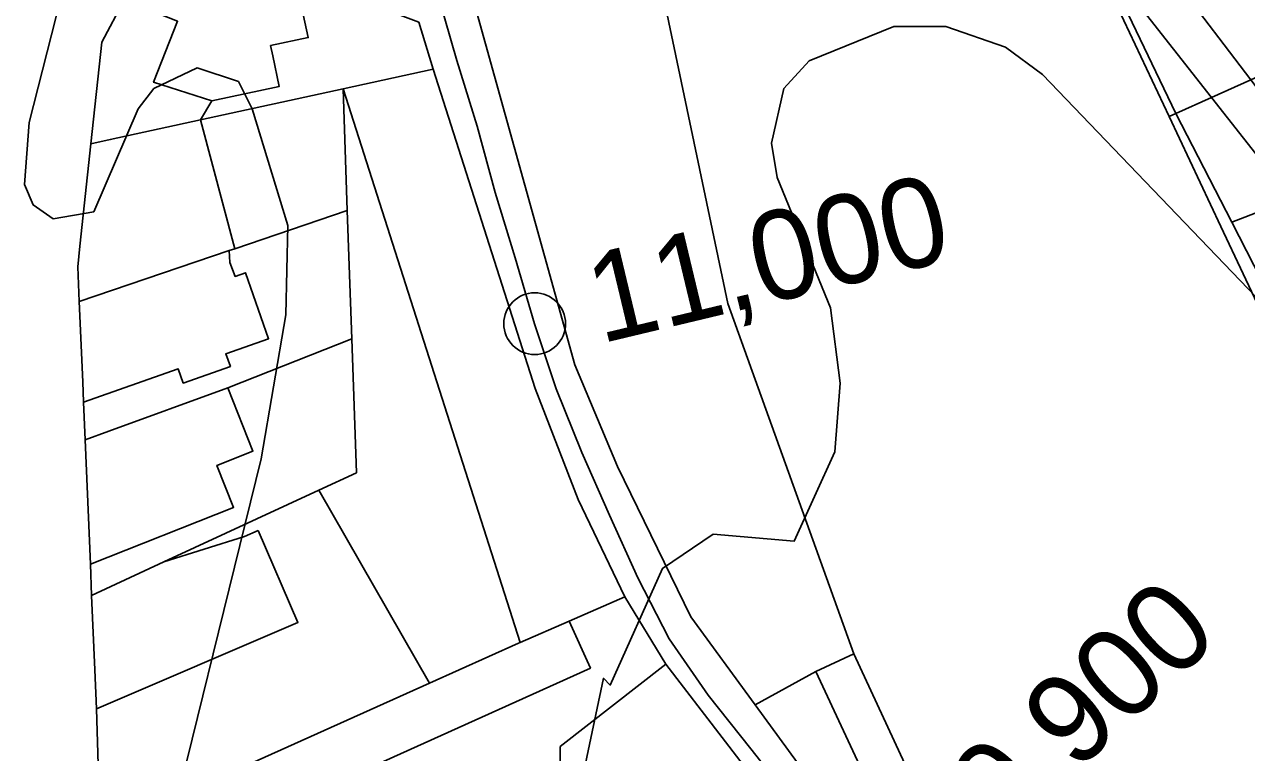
# Model space of a CAD drawing. Extents: x -510989 to -501240, y -1184665 to -1176089.
# Drawn here: x -509567.2 to -509389.1, y -1179852.8 to -1179746.7 of the extents above; entities that cross this region are included whole.
import ezdxf

# ---------------------------------------------------------------- set-up
doc = ezdxf.new("R2010")
doc.units = 0
for name, color, linetype in [('orna_puda', 7, 'Continuous'), ('ostatni_plocha_x_manipulacni_plocha', 7, 'Continuous'), ('ostatni_plocha_x_neplodna_puda', 7, 'Continuous'), ('ostatni_plocha_x_ostatni_komunikace', 7, 'Continuous'), ('ostatni_plocha_x_silnice', 7, 'Continuous'), ('ostatni_plocha_x_sportoviste_a_rekr_plocha', 7, 'Continuous'), ('trasovani_toku', 7, 'Continuous'), ('vodni_plocha_x_vodni_tok_v_koryte_umelem', 7, 'Continuous'), ('vrstevnice_01', 7, 'Continuous'), ('vrstevnice_02', 7, 'Continuous'), ('zahrada', 7, 'Continuous'), ('zastavena_plocha_a_nadvori', 7, 'Continuous'), ('zastavena_plocha_a_nadvori_x_spolecny_dvur', 7, 'Continuous')]:
    doc.layers.add(name, color=color, linetype=linetype)

msp = doc.modelspace()

# ---------------------------------------------------------------- linework, layer by layer
at = {"layer": 'orna_puda'}
for points in [[(-509480.53, -1179741.5), (-509476.2, -1179743.27), (-509473.71, -1179744.29), (-509464.68, -1179787.36), (-509446.31, -1179838.46), (-509451.84, -1179841.02), (-509459.71, -1179845.32), (-509460.71, -1179845.86), (-509470.06, -1179833.07), (-509480.74, -1179811.12), (-509486.95, -1179796.31), (-509501.54, -1179743.91), (-509483.14, -1179741.8)], [(-509520.76, -1179756.07), (-509507.62, -1179753.22), (-509492.75, -1179799.76), (-509486.47, -1179815.92), (-509479.7, -1179830.12), (-509487.8, -1179833.66), (-509494.94, -1179836.77)], [(-509520.76, -1179756.07), (-509494.94, -1179836.77), (-509495.19, -1179836.88), (-509508.13, -1179842.7), (-509524.26, -1179814.58), (-509518.81, -1179812.05), (-509519.49, -1179792.51), (-509520.14, -1179773.83)], [(-509487.8, -1179833.66), (-509479.7, -1179830.12), (-509473.7, -1179839.94), (-509489.13, -1179851.97), (-509489.13, -1179860.43), (-509468.11, -1179861.9), (-509461.7, -1179864.18), (-509497.92, -1179887.72), (-509503.99, -1179891.02), (-509554.62, -1179918.53), (-509554.96, -1179906.78), (-509555.53, -1179886.74), (-509555.93, -1179872.66), (-509484.71, -1179840.51)]]:
    msp.add_lwpolyline(points, close=True, dxfattribs=at)
at = {"layer": 'ostatni_plocha_x_manipulacni_plocha'}
for points in [[(-509399.18, -1179740.62), (-509393.4, -1179738.11), (-509379.07, -1179750.52), (-509388.47, -1179754.75)], [(-509407.79, -1179744.35), (-509406.92, -1179743.97), (-509399.39, -1179759.66), (-509400.37, -1179760.1)], [(-509394.18, -1179757.32), (-509382.52, -1179772.14), (-509391.24, -1179775.51), (-509399.39, -1179759.66)], [(-509399.39, -1179759.66), (-509391.24, -1179775.51), (-509385.86, -1179785.98), (-509380.89, -1179795.66), (-509375.64, -1179805.88), (-509371.39, -1179814.14), (-509367.19, -1179822.32), (-509363.5, -1179829.51), (-509359.77, -1179836.76), (-509356.55, -1179843.03), (-509355.83, -1179844.44), (-509370.72, -1179855.06), (-509373.44, -1179857.05), (-509392.72, -1179864.7), (-509360.28, -1179845.17), (-509392.82, -1179776.12), (-509400.37, -1179760.1)], [(-509391.24, -1179775.51), (-509382.52, -1179772.14), (-509375.21, -1179781.43), (-509385.86, -1179785.98)]]:
    msp.add_lwpolyline(points, close=True, dxfattribs=at)
at = {"layer": 'ostatni_plocha_x_neplodna_puda'}
msp.add_lwpolyline([(-509473.7, -1179839.94), (-509457.3, -1179861.32), (-509461.7, -1179864.18), (-509468.11, -1179861.9), (-509489.13, -1179860.43), (-509489.13, -1179851.97)], close=True, dxfattribs=at)
at = {"layer": 'ostatni_plocha_x_ostatni_komunikace'}
for points in [[(-509405.25, -1179743.25), (-509399.18, -1179740.62), (-509388.47, -1179754.75), (-509394.18, -1179757.32)], [(-509388.47, -1179754.75), (-509378.59, -1179767.77), (-509374.81, -1179767.93), (-509367.36, -1179759.9), (-509361.99, -1179764.2), (-509370.12, -1179767.34), (-509382.52, -1179772.14), (-509394.18, -1179757.32)], [(-509494.94, -1179836.77), (-509487.8, -1179833.66), (-509484.71, -1179840.51), (-509555.93, -1179872.66), (-509556.17, -1179864.3), (-509508.13, -1179842.7), (-509495.19, -1179836.88)]]:
    msp.add_lwpolyline(points, close=True, dxfattribs=at)
at = {"layer": 'ostatni_plocha_x_silnice'}
msp.add_lwpolyline([(-509552.66, -1179743.14), (-509555.91, -1179749.25), (-509557.49, -1179764.07), (-509559.09, -1179779.03), (-509559.41, -1179782.01), (-509559.2, -1179787.07), (-509558.7, -1179798.78), (-509558.57, -1179801.77), (-509558.34, -1179807.22), (-509557.58, -1179825.35), (-509557.39, -1179829.93), (-509556.93, -1179840.78), (-509556.69, -1179846.46), (-509556.17, -1179864.3)], dxfattribs=at)
at = {"layer": 'ostatni_plocha_x_sportoviste_a_rekr_plocha'}
msp.add_lwpolyline([(-509414.56, -1179729.99), (-509412.04, -1179735.34), (-509407.79, -1179744.35), (-509400.37, -1179760.1), (-509392.82, -1179776.12), (-509360.28, -1179845.17), (-509392.72, -1179864.7), (-509422.95, -1179882.91), (-509424.41, -1179883.79), (-509434.17, -1179876.61), (-509450.96, -1179859.19), (-509460.71, -1179845.86), (-509459.71, -1179845.32), (-509451.84, -1179841.02), (-509443.46, -1179859.06), (-509437.94, -1179856.49), (-509446.31, -1179838.46), (-509464.68, -1179787.36), (-509473.71, -1179744.29), (-509437.87, -1179732.2), (-509434.32, -1179735.89), (-509415.75, -1179727.46)], close=True, dxfattribs=at)
at = {"layer": 'trasovani_toku'}
for p, q in [((-509504.18, -1179751.96), (-509506.94, -1179742.35)), ((-509501.22, -1179761.51), (-509504.18, -1179751.96)), ((-509498.59, -1179771.16), (-509501.22, -1179761.51)), ((-509495.67, -1179780.72), (-509498.59, -1179771.16)), ((-509492.83, -1179790.31), (-509495.67, -1179780.72)), ((-509489.69, -1179799.81), (-509492.83, -1179790.31)), ((-509485.94, -1179809.08), (-509489.69, -1179799.81)), ((-509481.91, -1179818.23), (-509485.94, -1179809.08)), ((-509477.81, -1179827.35), (-509481.91, -1179818.23)), ((-509473.22, -1179836.24), (-509477.81, -1179827.35)), ((-509467.52, -1179844.45), (-509473.22, -1179836.24)), ((-509461.3, -1179852.28), (-509467.52, -1179844.45)), ((-509455.12, -1179860.14), (-509461.3, -1179852.28))]:
    msp.add_line(p, q, dxfattribs=at)
msp.add_circle((-509492.83, -1179790.31), 4.5, dxfattribs=at)
at = {"layer": 'vodni_plocha_x_vodni_tok_v_koryte_umelem'}
for points in [[(-509501.54, -1179743.91), (-509486.95, -1179796.31), (-509480.74, -1179811.12), (-509470.06, -1179833.07), (-509460.71, -1179845.86), (-509450.96, -1179859.19), (-509434.17, -1179876.61), (-509424.41, -1179883.79), (-509422.73, -1179885.02), (-509418.62, -1179888.05), (-509402.2, -1179899.21), (-509393.41, -1179903.59), (-509389.33, -1179905.62), (-509383.95, -1179908.3)], [(-509387.29, -1179914.47), (-509389.38, -1179913.45), (-509390.29, -1179913.01), (-509394.25, -1179911.09), (-509394.91, -1179910.77), (-509397.74, -1179909.39), (-509402.4, -1179907.13), (-509421.64, -1179895.04), (-509429.62, -1179888.4), (-509432.76, -1179885.8), (-509437.45, -1179881.9), (-509452.09, -1179868.11), (-509457.3, -1179861.32), (-509473.7, -1179839.94), (-509479.7, -1179830.12), (-509486.47, -1179815.92), (-509492.75, -1179799.76), (-509507.62, -1179753.22), (-509509.72, -1179746.36)]]:
    msp.add_lwpolyline(points, dxfattribs=at)
at = {"layer": 'vrstevnice_01'}
msp.add_lwpolyline([(-509378.5, -1179796), (-509418.81, -1179754), (-509424.19, -1179750), (-509432.91, -1179747), (-509440.5, -1179747), (-509452.81, -1179752), (-509456.5, -1179756), (-509458.31, -1179764), (-509457.5, -1179769), (-509449.69, -1179788), (-509448.31, -1179799), (-509449.09, -1179809), (-509455, -1179822), (-509466.81, -1179821), (-509474.19, -1179826), (-509481.81, -1179843), (-509482.81, -1179842), (-509488.91, -1179871)], dxfattribs=at)
at = {"layer": 'vrstevnice_02'}
msp.add_lwpolyline([(-509548.19, -1179873), (-509532.69, -1179810), (-509529.09, -1179789), (-509528.81, -1179776), (-509534, -1179759), (-509536, -1179755), (-509542, -1179753), (-509548.31, -1179756), (-509550.59, -1179759), (-509557.09, -1179774), (-509563, -1179775), (-509565.91, -1179773), (-509567.19, -1179770), (-509566.5, -1179761), (-509561.91, -1179743)], dxfattribs=at)
at = {"layer": 'zahrada'}
for points in [[(-509549.65, -1179737.49), (-509546.9, -1179732.33), (-509509.72, -1179746.36), (-509507.62, -1179753.22), (-509520.76, -1179756.07), (-509541.54, -1179760.6), (-509539.87, -1179757.83), (-509530.04, -1179755.72), (-509530.99, -1179751.28), (-509531.31, -1179749.77), (-509525.82, -1179748.59), (-509527.27, -1179741.84), (-509532.63, -1179742.99)], [(-509544.86, -1179746.21), (-509548.36, -1179755.11), (-509539.87, -1179757.83), (-509541.54, -1179760.6), (-509554.68, -1179763.46), (-509557.49, -1179764.07), (-509555.91, -1179749.25), (-509552.66, -1179743.14)], [(-509541.54, -1179760.6), (-509520.76, -1179756.07), (-509520.14, -1179773.83), (-509536.53, -1179779.38)], [(-509536.53, -1179779.38), (-509520.14, -1179773.83), (-509519.49, -1179792.51), (-509537.54, -1179799.65), (-509554.91, -1179805.97), (-509558.34, -1179807.22), (-509558.57, -1179801.77), (-509544.76, -1179796.91), (-509544.04, -1179798.96), (-509537.18, -1179796.55), (-509537.84, -1179794.69), (-509531.61, -1179792.5), (-509534.99, -1179782.89), (-509536.5, -1179783.42), (-509537.23, -1179781.37), (-509537.34, -1179779.65)], [(-509537.54, -1179799.65), (-509519.49, -1179792.51), (-509518.81, -1179812.05), (-509524.26, -1179814.58), (-509546.87, -1179825.05), (-509557.39, -1179829.93), (-509557.58, -1179825.35), (-509536.7, -1179817.1), (-509539.13, -1179810.96), (-509533.88, -1179808.89)], [(-509533.1, -1179820.45), (-509535.1, -1179821.32), (-509546.87, -1179825.05), (-509524.26, -1179814.58), (-509508.13, -1179842.7), (-509556.17, -1179864.3), (-509556.69, -1179846.46), (-509527.34, -1179833.86)]]:
    msp.add_lwpolyline(points, close=True, dxfattribs=at)
at = {"layer": 'zastavena_plocha_a_nadvori'}
for points in [[(-509532.63, -1179742.99), (-509527.27, -1179741.84), (-509525.82, -1179748.59), (-509531.31, -1179749.77), (-509530.99, -1179751.28), (-509530.04, -1179755.72), (-509539.87, -1179757.83), (-509548.36, -1179755.11), (-509544.86, -1179746.21), (-509552.66, -1179743.14), (-509549.65, -1179737.49)], [(-509554.68, -1179763.46), (-509541.54, -1179760.6), (-509536.53, -1179779.38), (-509537.34, -1179779.65), (-509559.2, -1179787.07), (-509559.41, -1179782.01), (-509559.09, -1179779.03), (-509557.49, -1179764.07)], [(-509537.34, -1179779.65), (-509537.23, -1179781.37), (-509536.5, -1179783.42), (-509534.99, -1179782.89), (-509531.61, -1179792.5), (-509537.84, -1179794.69), (-509537.18, -1179796.55), (-509544.04, -1179798.96), (-509544.76, -1179796.91), (-509558.57, -1179801.77), (-509558.7, -1179798.78), (-509559.2, -1179787.07)], [(-509537.54, -1179799.65), (-509533.88, -1179808.89), (-509539.13, -1179810.96), (-509536.7, -1179817.1), (-509557.58, -1179825.35), (-509558.34, -1179807.22), (-509554.91, -1179805.97)], [(-509533.1, -1179820.45), (-509527.34, -1179833.86), (-509556.69, -1179846.46), (-509556.93, -1179840.78), (-509557.39, -1179829.93), (-509546.87, -1179825.05), (-509535.1, -1179821.32)], [(-509451.84, -1179841.02), (-509446.31, -1179838.46), (-509437.94, -1179856.49), (-509443.46, -1179859.06)]]:
    msp.add_lwpolyline(points, close=True, dxfattribs=at)
at = {"layer": 'zastavena_plocha_a_nadvori_x_spolecny_dvur'}
msp.add_lwpolyline([(-509406.92, -1179743.97), (-509405.25, -1179743.25), (-509394.18, -1179757.32), (-509399.39, -1179759.66)], close=True, dxfattribs=at)

# ---------------------------------------------------------------- texts
at = {"layer": 'trasovani_toku'}
for s, rotation, p in [('11,000', 13.4541, (-509483.25, -1179793.24)), ('10,900', 42.6836, (-509431.76, -1179872.2))]:
    msp.add_text(s, height=13, rotation=rotation, dxfattribs=at).set_placement(p)

doc.saveas('drawing.dxf')
